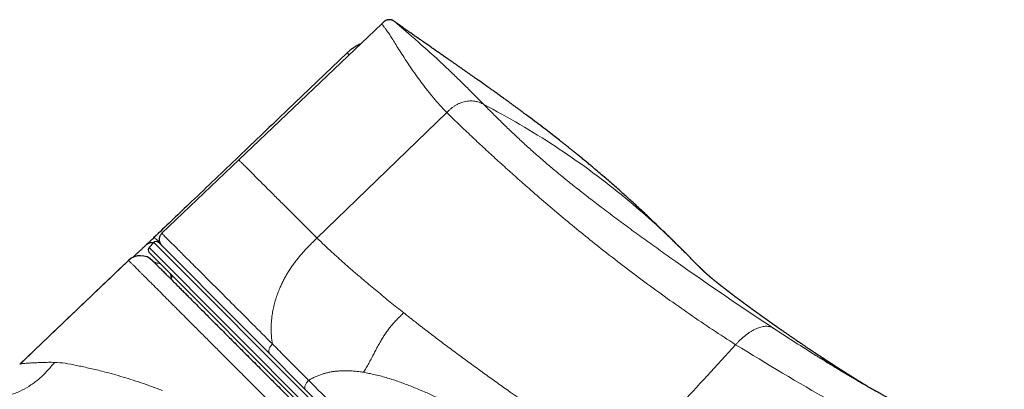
# Model space of a CAD drawing. Header units: millimetres. Extents: x 8 to 1185, y 12 to 953.
# Tile 126 of 468: x 610 to 667, y 412 to 434. Entities that reach past the tile are written whole.
import ezdxf

# ---------------------------------------------------------------- set-up
doc = ezdxf.new("R2010")
doc.units = ezdxf.units.MM

msp = doc.modelspace()

# ---------------------------------------------------------------- linework, layer by layer
at = {"color": 7, "linetype": 'Continuous', "lineweight": 30}
for p, q in [((630.663, 433.392), (622.342, 425.482)), ((630.663, 433.392), (630.663, 433.391)), ((631.373, 433.549), (631.373, 433.549)), ((625.16, 428.377), (628.632, 431.693)), ((628.633, 431.693), (628.632, 431.693)), ((622.342, 425.482), (617.855, 421.217)), ((617.393, 420.676), (617.115, 420.388)), ((617.399, 420.965), (617.327, 420.896)), ((617.678, 420.678), (648.503, 389.853)), ((647.932, 389.292), (617.117, 420.107)), ((615.922, 419.64), (615.942, 419.657)), ((615.922, 419.64), (615.922, 419.64)), ((656.115, 413.999), (656.13, 413.989))]:
    msp.add_line(p, q, dxfattribs=at)
at = {"color": 252, "linetype": 'Continuous', "lineweight": 0}
for p, q in [((634.441, 428.238), (626.889, 420.942)), ((648.5, 389.568), (617.393, 420.676)), ((617.115, 420.388), (648.213, 389.29)), ((609.593, 413.613), (615.922, 419.64)), ((609.593, 413.615), (609.584, 413.608))]:
    msp.add_line(p, q, dxfattribs=at)
at = {"color": 7, "linetype": 'Continuous', "lineweight": 30}
for centre, radius, start, end in [((617.537, 420.537), 0.2, 45, 136), ((617.259, 420.249), 0.2, 136, 225), ((616.612, 418.916), 1, 44.92195, 133.60166), ((618.246, 418.696), 0.2, 315.5, 45)]:
    msp.add_arc(centre, radius, start, end, dxfattribs=at)
at = {"color": 252, "linetype": 'Continuous', "lineweight": 0}
msp.add_arc((619.205, 418.946), 0.859, 184.82689, 203.83798, dxfattribs=at)
at = {"color": 7, "linetype": 'Continuous', "lineweight": 30}
for points, knots in [([(631.37, 433.552), (631.358, 433.56), (631.335, 433.576), (631.296, 433.596), (631.257, 433.611), (631.22, 433.621), (631.186, 433.627), (631.151, 433.631), (631.115, 433.632), (631.074, 433.631), (631.025, 433.626), (630.966, 433.613), (630.909, 433.593), (630.86, 433.568), (630.823, 433.545), (630.789, 433.519), (630.753, 433.487), (630.712, 433.444), (630.681, 433.411), (630.663, 433.392)], [0, 0, 0, 0, 0.11562, 0.217652, 0.306407, 0.364668, 0.416283, 0.461887, 0.502364, 0.539609, 0.584845, 0.641674, 0.708951, 0.753166, 0.794116, 0.831956, 0.871278, 0.927012, 1, 1, 1, 1]), ([(648.126, 420.287), (648.125, 420.288), (648.113, 420.3), (648.091, 420.322), (648.06, 420.353), (648.03, 420.383), (647.987, 420.426), (647.93, 420.482), (647.856, 420.556), (647.776, 420.635), (647.688, 420.723), (647.584, 420.825), (647.471, 420.936), (647.353, 421.051), (647.24, 421.161), (647.032, 421.364), (646.726, 421.658), (646.387, 421.981), (646.107, 422.245), (645.887, 422.45), (645.663, 422.658), (645.44, 422.864), (645.215, 423.069), (644.993, 423.271), (644.745, 423.494), (644.469, 423.74), (644.162, 424.01), (643.85, 424.282), (643.535, 424.554), (643.258, 424.79), (643.019, 424.991), (642.819, 425.158), (642.618, 425.326), (642.416, 425.492), (642.217, 425.656), (642.043, 425.797), (641.892, 425.92), (641.761, 426.026), (641.624, 426.135), (641.487, 426.245), (641.35, 426.353), (641.218, 426.458), (641.019, 426.615), (640.75, 426.826), (640.385, 427.109), (639.984, 427.416), (639.554, 427.742), (639.207, 428.002), (638.955, 428.189), (638.796, 428.307), (638.638, 428.423), (638.477, 428.541), (638.311, 428.663), (638.139, 428.789), (637.965, 428.915), (637.813, 429.025), (637.685, 429.118), (637.578, 429.195), (637.473, 429.27), (637.366, 429.347), (637.268, 429.417), (637.177, 429.482), (637.093, 429.542), (637.008, 429.602), (636.928, 429.659), (636.855, 429.711), (636.781, 429.763), (636.704, 429.818), (636.618, 429.879), (636.525, 429.945), (636.424, 430.016), (636.32, 430.089), (636.224, 430.157), (636.143, 430.214), (636.072, 430.263), (636.005, 430.311), (635.932, 430.362), (635.852, 430.418), (635.769, 430.476), (635.691, 430.53), (635.621, 430.579), (635.557, 430.624), (635.492, 430.669), (635.419, 430.72), (635.338, 430.777), (635.254, 430.835), (635.178, 430.889), (635.114, 430.933), (635.06, 430.97), (635.011, 431.005), (634.956, 431.043), (634.895, 431.085), (634.829, 431.131), (634.763, 431.177), (634.661, 431.248), (634.506, 431.355), (634.308, 431.492), (634.102, 431.635), (633.898, 431.776), (633.698, 431.915), (633.489, 432.061), (633.287, 432.2), (633.121, 432.316), (633.004, 432.398), (632.921, 432.456), (632.831, 432.519), (632.735, 432.586), (632.64, 432.652), (632.537, 432.725), (632.424, 432.804), (632.298, 432.892), (632.166, 432.985), (632.026, 433.085), (631.876, 433.191), (631.725, 433.298), (631.576, 433.405), (631.459, 433.488), (631.392, 433.536), (631.373, 433.55)], [0, 0, 0, 0, 0.000055, 0.002489, 0.004397, 0.006325, 0.008302, 0.012993, 0.017525, 0.022839, 0.028724, 0.034986, 0.04325, 0.050848, 0.058015, 0.065342, 0.091363, 0.117226, 0.130803, 0.145022, 0.159225, 0.173395, 0.187528, 0.201616, 0.215345, 0.234131, 0.253227, 0.272469, 0.291877, 0.311398, 0.323323, 0.335548, 0.347792, 0.359977, 0.372111, 0.383929, 0.391276, 0.399376, 0.407572, 0.415779, 0.423993, 0.432047, 0.439433, 0.459496, 0.479826, 0.504233, 0.530054, 0.555319, 0.564645, 0.57389, 0.583039, 0.592042, 0.601711, 0.611753, 0.621891, 0.631731, 0.637973, 0.644052, 0.650116, 0.656129, 0.662407, 0.66699, 0.671873, 0.676824, 0.681624, 0.685691, 0.689464, 0.694238, 0.699012, 0.704233, 0.710257, 0.716458, 0.722082, 0.726781, 0.73049, 0.734244, 0.738412, 0.743118, 0.74806, 0.752667, 0.756481, 0.760123, 0.763754, 0.767697, 0.772645, 0.777766, 0.782188, 0.785872, 0.788682, 0.791478, 0.794478, 0.798071, 0.80199, 0.805981, 0.80944, 0.819585, 0.832649, 0.843639, 0.855192, 0.867745, 0.878071, 0.891271, 0.902378, 0.906724, 0.911331, 0.916545, 0.922257, 0.927813, 0.932818, 0.939915, 0.947106, 0.954358, 0.962468, 0.971206, 0.979942, 0.988437, 0.996694, 1, 1, 1, 1]), ([(629.44, 432.229), (629.422, 432.221), (629.372, 432.2), (629.293, 432.162), (629.202, 432.115), (629.115, 432.064), (629.03, 432.01), (628.947, 431.954), (628.867, 431.895), (628.79, 431.834), (628.717, 431.771), (628.664, 431.724), (628.637, 431.698), (628.633, 431.693)], [0, 0, 0, 0, 0.064278, 0.172256, 0.278927, 0.384023, 0.48748, 0.589366, 0.689829, 0.789061, 0.886739, 0.981296, 1, 1, 1, 1]), ([(625.158, 428.375), (625.106, 428.325), (624.106, 427.37), (622.193, 425.543), (619.659, 423.123), (618.072, 421.608), (617.399, 420.965)], [0, 0, 0, 0, 0.0201287, 0.3864655, 0.739658, 1, 1, 1, 1]), ([(616.985, 420.573), (617.009, 420.594), (617.057, 420.635), (617.151, 420.671), (617.257, 420.686), (617.34, 420.686), (617.388, 420.675), (617.395, 420.673)], [0, 0, 0, 0, 0.240208, 0.480265, 0.720251, 0.960235, 1, 1, 1, 1]), ([(617.327, 420.896), (617.326, 420.896), (617.301, 420.872), (617.253, 420.827), (617.172, 420.75), (617.084, 420.666), (617.023, 420.609), (616.992, 420.581)], [0, 0, 0, 0, 0.004117, 0.203773, 0.402881, 0.701443, 1, 1, 1, 1]), ([(617.861, 421.22), (617.844, 421.203), (617.81, 421.168), (617.772, 421.11), (617.743, 421.053), (617.723, 420.994), (617.71, 420.936), (617.705, 420.88), (617.705, 420.82), (617.713, 420.766), (617.723, 420.723), (617.73, 420.702), (617.735, 420.689), (617.74, 420.675), (617.747, 420.656), (617.757, 420.635), (617.77, 420.612), (617.784, 420.588), (617.801, 420.563), (617.821, 420.537), (617.841, 420.515), (617.855, 420.502), (617.86, 420.496)], [0, 0, 0, 0, 0.058088, 0.112989, 0.163599, 0.209043, 0.260528, 0.301955, 0.341577, 0.400628, 0.42984, 0.444434, 0.452985, 0.46366, 0.492986, 0.534148, 0.587652, 0.653694, 0.732344, 0.823621, 0.927511, 1, 1, 1, 1]), ([(616.993, 420.581), (616.98, 420.569), (616.947, 420.538), (616.892, 420.487), (616.827, 420.426), (616.76, 420.364), (616.692, 420.301), (616.625, 420.238), (616.558, 420.176), (616.493, 420.116), (616.431, 420.059), (616.373, 420.005), (616.319, 419.956), (616.269, 419.91), (616.223, 419.867), (616.184, 419.832), (616.162, 419.812), (616.153, 419.803)], [0, 0, 0, 0, 0.034483, 0.090932, 0.154647, 0.223069, 0.292848, 0.364945, 0.439688, 0.515793, 0.590694, 0.664428, 0.737049, 0.80861, 0.879156, 0.948723, 1, 1, 1, 1]), ([(658.907, 412.33), (658.901, 412.333), (658.885, 412.343), (658.859, 412.359), (658.829, 412.378), (658.792, 412.4), (658.752, 412.424), (658.717, 412.446), (658.692, 412.461), (658.671, 412.474), (658.651, 412.486), (658.629, 412.5), (658.608, 412.512), (658.591, 412.523), (658.576, 412.533), (658.559, 412.542), (658.541, 412.554), (658.519, 412.567), (658.495, 412.582), (658.472, 412.596), (658.448, 412.611), (658.421, 412.628), (658.389, 412.648), (658.356, 412.668), (658.327, 412.686), (658.301, 412.702), (658.273, 412.719), (658.24, 412.74), (658.205, 412.762), (658.172, 412.783), (658.145, 412.8), (658.121, 412.814), (658.1, 412.828), (658.077, 412.842), (658.052, 412.858), (658.026, 412.874), (658, 412.89), (657.973, 412.907), (657.94, 412.928), (657.907, 412.949), (657.879, 412.967), (657.854, 412.982), (657.826, 413), (657.792, 413.021), (657.758, 413.043), (657.726, 413.063), (657.701, 413.079), (657.678, 413.093), (657.655, 413.108), (657.625, 413.127), (657.59, 413.149), (657.556, 413.171), (657.528, 413.189), (657.505, 413.203), (657.485, 413.216), (657.464, 413.23), (657.438, 413.246), (657.41, 413.264), (657.382, 413.282), (657.356, 413.298), (657.332, 413.314), (657.307, 413.329), (657.282, 413.346), (657.257, 413.362), (657.234, 413.377), (657.215, 413.389), (657.198, 413.4), (657.18, 413.411), (657.151, 413.43), (657.114, 413.454), (657.072, 413.481), (657.036, 413.504), (657.008, 413.522), (656.984, 413.537), (656.962, 413.552), (656.936, 413.568), (656.91, 413.585), (656.886, 413.601), (656.863, 413.616), (656.839, 413.631), (656.812, 413.649), (656.783, 413.668), (656.756, 413.685), (656.734, 413.7), (656.714, 413.713), (656.691, 413.727), (656.661, 413.747), (656.625, 413.77), (656.591, 413.792), (656.562, 413.811), (656.536, 413.829), (656.509, 413.846), (656.482, 413.864), (656.455, 413.881), (656.43, 413.898), (656.405, 413.914), (656.38, 413.931), (656.351, 413.95), (656.317, 413.972), (656.286, 413.993), (656.26, 414.01), (656.242, 414.021), (656.226, 414.032), (656.208, 414.044), (656.186, 414.058), (656.158, 414.077), (656.126, 414.098), (656.094, 414.119), (656.061, 414.141), (656.025, 414.165), (655.986, 414.19), (655.95, 414.215), (655.916, 414.237), (655.879, 414.262), (655.835, 414.291), (655.785, 414.324), (655.739, 414.355), (655.698, 414.382), (655.66, 414.408), (655.622, 414.433), (655.576, 414.463), (655.52, 414.501), (655.46, 414.542), (655.398, 414.583), (655.338, 414.624), (655.272, 414.668), (655.204, 414.714), (655.139, 414.758), (655.08, 414.798), (655.03, 414.832), (654.981, 414.865), (654.932, 414.898), (654.885, 414.93), (654.841, 414.96), (654.797, 414.99), (654.749, 415.023), (654.668, 415.078), (654.557, 415.154), (654.415, 415.251), (654.27, 415.351), (654.128, 415.449), (654.019, 415.525), (653.949, 415.574), (653.91, 415.601), (653.872, 415.627), (653.834, 415.654), (653.799, 415.678), (653.769, 415.699), (653.74, 415.719), (653.708, 415.742), (653.675, 415.765), (653.645, 415.786), (653.62, 415.803), (653.595, 415.821), (653.569, 415.839), (653.541, 415.859), (653.515, 415.877), (653.493, 415.892), (653.476, 415.904), (653.458, 415.917), (653.438, 415.931), (653.414, 415.948), (653.388, 415.966), (653.364, 415.983), (653.343, 415.998), (653.319, 416.015), (653.291, 416.035), (653.258, 416.058), (653.228, 416.079), (653.2, 416.099), (653.176, 416.116), (653.153, 416.132), (653.132, 416.147), (653.109, 416.163), (653.085, 416.18), (653.061, 416.198), (653.039, 416.213), (653.021, 416.226), (653.004, 416.238), (652.986, 416.251), (652.963, 416.267), (652.939, 416.284), (652.914, 416.302), (652.89, 416.319), (652.866, 416.336), (652.842, 416.353), (652.816, 416.372), (652.79, 416.39), (652.768, 416.406), (652.75, 416.419), (652.732, 416.432), (652.712, 416.446), (652.69, 416.462), (652.666, 416.479), (652.64, 416.498), (652.614, 416.517), (652.59, 416.533), (652.571, 416.548), (652.552, 416.561), (652.531, 416.577), (652.507, 416.594), (652.483, 416.611), (652.462, 416.626), (652.442, 416.64), (652.422, 416.655), (652.401, 416.67), (652.381, 416.684), (652.363, 416.698), (652.344, 416.711), (652.324, 416.726), (652.306, 416.739), (652.291, 416.749), (652.274, 416.762), (652.25, 416.78), (652.219, 416.802), (652.189, 416.824), (652.163, 416.842), (652.142, 416.858), (652.123, 416.872), (652.102, 416.887), (652.078, 416.905), (652.054, 416.922), (652.032, 416.938), (652.017, 416.949), (652.003, 416.96), (651.987, 416.971), (651.969, 416.984), (651.949, 416.999), (651.931, 417.012), (651.915, 417.024), (651.902, 417.034), (651.887, 417.044), (651.869, 417.058), (651.846, 417.075), (651.818, 417.095), (651.789, 417.116), (651.763, 417.136), (651.742, 417.151), (651.723, 417.165), (651.703, 417.18), (651.68, 417.197), (651.656, 417.215), (651.633, 417.232), (651.614, 417.246), (651.596, 417.259), (651.577, 417.273), (651.557, 417.288), (651.54, 417.301), (651.525, 417.312), (651.505, 417.327), (651.472, 417.351), (651.429, 417.383), (651.39, 417.413), (651.351, 417.442), (651.308, 417.474), (651.272, 417.501), (651.237, 417.527), (651.201, 417.554), (651.173, 417.576), (651.147, 417.595), (651.117, 417.617), (651.085, 417.642), (651.059, 417.662), (651.038, 417.677), (651.017, 417.694), (650.996, 417.709), (650.975, 417.725), (650.957, 417.739), (650.944, 417.749), (650.931, 417.759), (650.916, 417.77), (650.901, 417.781), (650.884, 417.794), (650.868, 417.807), (650.854, 417.817), (650.84, 417.829), (650.822, 417.842), (650.8, 417.859), (650.776, 417.877), (650.752, 417.896), (650.73, 417.913), (650.712, 417.926), (650.696, 417.939), (650.678, 417.953), (650.659, 417.968), (650.64, 417.982), (650.623, 417.995), (650.609, 418.007), (650.593, 418.019), (650.574, 418.033), (650.551, 418.051), (650.527, 418.07), (650.505, 418.087), (650.486, 418.102), (650.468, 418.116), (650.447, 418.133), (650.423, 418.151), (650.4, 418.169), (650.383, 418.183), (650.366, 418.196), (650.349, 418.21), (650.329, 418.226), (650.308, 418.242), (650.287, 418.259), (650.27, 418.273), (650.254, 418.285), (650.239, 418.297), (650.223, 418.31), (650.206, 418.323), (650.189, 418.337), (650.173, 418.35), (650.158, 418.362), (650.134, 418.381), (650.097, 418.411), (650.052, 418.448), (650.009, 418.483), (649.967, 418.517), (649.928, 418.549), (649.891, 418.58), (649.864, 418.602), (649.842, 418.62), (649.826, 418.634), (649.81, 418.647), (649.796, 418.66), (649.782, 418.671), (649.769, 418.682), (649.757, 418.692), (649.746, 418.702), (649.735, 418.711), (649.725, 418.719), (649.714, 418.729), (649.703, 418.738), (649.686, 418.753), (649.665, 418.771), (649.64, 418.793), (649.617, 418.813), (649.599, 418.829), (649.586, 418.841), (649.576, 418.849), (649.566, 418.858), (649.556, 418.867), (649.546, 418.876), (649.537, 418.884), (649.529, 418.891), (649.522, 418.898), (649.514, 418.905), (649.504, 418.914), (649.491, 418.926), (649.476, 418.94), (649.461, 418.954), (649.447, 418.967), (649.434, 418.979), (649.421, 418.991), (649.408, 419.003), (649.395, 419.015), (649.383, 419.027), (649.371, 419.038), (649.36, 419.049), (649.348, 419.06), (649.337, 419.071), (649.325, 419.083), (649.313, 419.094), (649.302, 419.105), (649.291, 419.115), (649.28, 419.126), (649.268, 419.138), (649.257, 419.149), (649.246, 419.16), (649.235, 419.17), (649.224, 419.181), (649.214, 419.191), (649.207, 419.198), (649.201, 419.204), (649.195, 419.21), (649.189, 419.216), (649.183, 419.222), (649.176, 419.228), (649.171, 419.234), (649.166, 419.239), (649.162, 419.242), (649.155, 419.25), (649.145, 419.26), (649.132, 419.273), (649.112, 419.293), (649.086, 419.319), (649.052, 419.353), (649.005, 419.4), (648.946, 419.46), (648.873, 419.534), (648.795, 419.613), (648.714, 419.695), (648.633, 419.777), (648.553, 419.858), (648.475, 419.936), (648.393, 420.018), (648.308, 420.105), (648.218, 420.195), (648.155, 420.257), (648.124, 420.289)], [0, 0, 0, 0, 0.0012, 0.003642, 0.005744, 0.008513, 0.011812, 0.01411, 0.016078, 0.017267, 0.018736, 0.02042, 0.021894, 0.023087, 0.024071, 0.025151, 0.026483, 0.027986, 0.02967, 0.031397, 0.032824, 0.034591, 0.037004, 0.03942, 0.041256, 0.042894, 0.044579, 0.046836, 0.049537, 0.051628, 0.053383, 0.05491, 0.05627, 0.057599, 0.05933, 0.061199, 0.062643, 0.064282, 0.066491, 0.0689, 0.070562, 0.071977, 0.073751, 0.075879, 0.078353, 0.080262, 0.081889, 0.083131, 0.084481, 0.086257, 0.088779, 0.090906, 0.092652, 0.093976, 0.095179, 0.096363, 0.097927, 0.099849, 0.101614, 0.10311, 0.104651, 0.106039, 0.107582, 0.109203, 0.1106, 0.111742, 0.112641, 0.11367, 0.115016, 0.117842, 0.120375, 0.122573, 0.124408, 0.12546, 0.126805, 0.128477, 0.130131, 0.131568, 0.132858, 0.134314, 0.135972, 0.137818, 0.139485, 0.140801, 0.141817, 0.143087, 0.144871, 0.147378, 0.149426, 0.151053, 0.152636, 0.154265, 0.155913, 0.157544, 0.159025, 0.160496, 0.161966, 0.163673, 0.165731, 0.168034, 0.169362, 0.170336, 0.171199, 0.172289, 0.173606, 0.175136, 0.1774, 0.179314, 0.181032, 0.183269, 0.185759, 0.187971, 0.189904, 0.19173, 0.194667, 0.197734, 0.200795, 0.202782, 0.205116, 0.207589, 0.209614, 0.213265, 0.21759, 0.220242, 0.224265, 0.228214, 0.231944, 0.236327, 0.239724, 0.242334, 0.245207, 0.24841, 0.251058, 0.253411, 0.256274, 0.258989, 0.261883, 0.270761, 0.278723, 0.287471, 0.296747, 0.304582, 0.307294, 0.309568, 0.311689, 0.314208, 0.316606, 0.318089, 0.319816, 0.321854, 0.324054, 0.325907, 0.327434, 0.328867, 0.330501, 0.332331, 0.334001, 0.335308, 0.336256, 0.337286, 0.338551, 0.340122, 0.341802, 0.343313, 0.344653, 0.345833, 0.34778, 0.350023, 0.351987, 0.353583, 0.355318, 0.356567, 0.357914, 0.359377, 0.360958, 0.362633, 0.364066, 0.365148, 0.366093, 0.367305, 0.368793, 0.370499, 0.372085, 0.373734, 0.375155, 0.376692, 0.378523, 0.380411, 0.381855, 0.382915, 0.38407, 0.385402, 0.386912, 0.388508, 0.390271, 0.392171, 0.393807, 0.395064, 0.396193, 0.397674, 0.399459, 0.401116, 0.402546, 0.403749, 0.405311, 0.406783, 0.408212, 0.409333, 0.410699, 0.41222, 0.413493, 0.414468, 0.415351, 0.417214, 0.419631, 0.421935, 0.423684, 0.425177, 0.426559, 0.427896, 0.429655, 0.43188, 0.433274, 0.434359, 0.435296, 0.436457, 0.437857, 0.439388, 0.440878, 0.441984, 0.442911, 0.443953, 0.445349, 0.447062, 0.449234, 0.451755, 0.453793, 0.455264, 0.456705, 0.458229, 0.460054, 0.462176, 0.463995, 0.465428, 0.466773, 0.468419, 0.47006, 0.471469, 0.472663, 0.473757, 0.476515, 0.480828, 0.483848, 0.487107, 0.490981, 0.493972, 0.497467, 0.500407, 0.502911, 0.505266, 0.508144, 0.511078, 0.513511, 0.515851, 0.517625, 0.519572, 0.52161, 0.523327, 0.52475, 0.526202, 0.527434, 0.528958, 0.530791, 0.532538, 0.533945, 0.535081, 0.537024, 0.539268, 0.54205, 0.54478, 0.547123, 0.549076, 0.550619, 0.552552, 0.554981, 0.557209, 0.5591, 0.560755, 0.562288, 0.564531, 0.567513, 0.570635, 0.573256, 0.57554, 0.5778, 0.580546, 0.583633, 0.586617, 0.589009, 0.591263, 0.593577, 0.596271, 0.599468, 0.602495, 0.604995, 0.607322, 0.609651, 0.611916, 0.614684, 0.61755, 0.620237, 0.622609, 0.624784, 0.632557, 0.642253, 0.649933, 0.65804, 0.667746, 0.67555, 0.683429, 0.687384, 0.691642, 0.695954, 0.700072, 0.703775, 0.707407, 0.711074, 0.714442, 0.717768, 0.721016, 0.72453, 0.728367, 0.732246, 0.742586, 0.751881, 0.761022, 0.770216, 0.774235, 0.778285, 0.782749, 0.787325, 0.791899, 0.795492, 0.799085, 0.802677, 0.80622, 0.809509, 0.816527, 0.82378, 0.831037, 0.838217, 0.84416, 0.850703, 0.857293, 0.863876, 0.870455, 0.876792, 0.882583, 0.887146, 0.891685, 0.89619, 0.900627, 0.903713, 0.906984, 0.910389, 0.913752, 0.916711, 0.919432, 0.922138, 0.924841, 0.92761, 0.928783, 0.930033, 0.931365, 0.932764, 0.934175, 0.935592, 0.936842, 0.937723, 0.938483, 0.939315, 0.94041, 0.941769, 0.943394, 0.945926, 0.948916, 0.952366, 0.957981, 0.963299, 0.968346, 0.973153, 0.977757, 0.981469, 0.985097, 0.988728, 0.992406, 0.996156, 1, 1, 1, 1]), ([(615.921, 419.641), (615.442, 419.184), (614.405, 418.196), (612.81, 416.678), (611.178, 415.123), (610.103, 414.099), (609.585, 413.605)], [0, 0, 0, 0, 0.227081, 0.490909, 0.754755, 1, 1, 1, 1]), ([(617.319, 419.623), (617.32, 419.622), (617.321, 419.621), (617.33, 419.612), (617.343, 419.599), (617.363, 419.578), (617.392, 419.55), (617.43, 419.511), (617.477, 419.465), (617.531, 419.41), (617.594, 419.348), (617.669, 419.273), (617.758, 419.184), (617.855, 419.087), (617.953, 418.989), (618.048, 418.893), (618.15, 418.791), (618.272, 418.67), (618.416, 418.526), (618.582, 418.359), (618.756, 418.186), (618.936, 418.006), (619.126, 417.816), (619.326, 417.616), (619.537, 417.405), (619.758, 417.184), (619.991, 416.951), (620.235, 416.706), (620.49, 416.452), (620.756, 416.186), (621.033, 415.908), (621.303, 415.638), (621.561, 415.381), (621.804, 415.137), (622.054, 414.888), (622.309, 414.632), (622.571, 414.371), (622.854, 414.087), (623.162, 413.78), (623.469, 413.472), (623.757, 413.185), (624.022, 412.92), (624.292, 412.65), (624.598, 412.344), (624.943, 411.999), (625.301, 411.64), (625.638, 411.303), (625.953, 410.989), (626.271, 410.671), (626.593, 410.349), (626.919, 410.023), (627.269, 409.673), (627.644, 409.297), (628.014, 408.927), (628.357, 408.585), (628.67, 408.271), (628.986, 407.956), (629.341, 407.6), (629.737, 407.204), (630.164, 406.778), (630.581, 406.36), (630.99, 405.952), (631.4, 405.541), (631.813, 405.129), (632.226, 404.716), (632.642, 404.299), (633.061, 403.88), (633.483, 403.459), (633.904, 403.038), (634.328, 402.614), (634.754, 402.188), (635.153, 401.789), (635.522, 401.42), (635.862, 401.08), (636.2, 400.742), (636.536, 400.406), (636.871, 400.071), (637.225, 399.716), (637.598, 399.344), (637.958, 398.984), (638.286, 398.656), (638.582, 398.36), (638.875, 398.067), (639.2, 397.742), (639.555, 397.386), (639.912, 397.029), (640.238, 396.704), (640.532, 396.41), (640.823, 396.119), (641.109, 395.833), (641.391, 395.55), (641.687, 395.255), (641.994, 394.947), (642.288, 394.654), (642.552, 394.39), (642.788, 394.154), (643.019, 393.923), (643.272, 393.669), (643.546, 393.396), (643.815, 393.126), (644.057, 392.885), (644.272, 392.67), (644.481, 392.46), (644.685, 392.257), (644.882, 392.06), (645.085, 391.857), (645.292, 391.65), (645.485, 391.456), (645.655, 391.286), (645.804, 391.137), (645.947, 390.994), (646.101, 390.841), (646.261, 390.681), (646.422, 390.52), (646.567, 390.375), (646.698, 390.244), (646.819, 390.122), (646.931, 390.011), (647.031, 389.911), (647.122, 389.82), (647.202, 389.74), (647.272, 389.67), (647.33, 389.612), (647.377, 389.564), (647.413, 389.528), (647.435, 389.507), (647.446, 389.495), (647.447, 389.494), (647.448, 389.494)], [0, 0, 0, 0, 0.005602, 0.011412, 0.01723, 0.023049, 0.030408, 0.037769, 0.045129, 0.052524, 0.059919, 0.067314, 0.076151, 0.084994, 0.091817, 0.098641, 0.105477, 0.112312, 0.121611, 0.130917, 0.139614, 0.148312, 0.157008, 0.165763, 0.174519, 0.183273, 0.192206, 0.201138, 0.210099, 0.219059, 0.228236, 0.23742, 0.24474, 0.252061, 0.259381, 0.266737, 0.274094, 0.28145, 0.290239, 0.299035, 0.305829, 0.312623, 0.319429, 0.326236, 0.335501, 0.344773, 0.352156, 0.359539, 0.366921, 0.37434, 0.38176, 0.389179, 0.398043, 0.406913, 0.413767, 0.42062, 0.427487, 0.434353, 0.4437, 0.453056, 0.46174, 0.470425, 0.479109, 0.487851, 0.496594, 0.505336, 0.514255, 0.523174, 0.53212, 0.541067, 0.550228, 0.559397, 0.566748, 0.574099, 0.58145, 0.588836, 0.596224, 0.60361, 0.612437, 0.62127, 0.628095, 0.63492, 0.641758, 0.648596, 0.657905, 0.667221, 0.674573, 0.681925, 0.689277, 0.696663, 0.704051, 0.711437, 0.720264, 0.729098, 0.735917, 0.742736, 0.749567, 0.756399, 0.765694, 0.774997, 0.782303, 0.78961, 0.796917, 0.804257, 0.811598, 0.818939, 0.827711, 0.83649, 0.843264, 0.850038, 0.856824, 0.86361, 0.872841, 0.882079, 0.890625, 0.899172, 0.907718, 0.91632, 0.924923, 0.933525, 0.942299, 0.951072, 0.959872, 0.968673, 0.977681, 0.986697, 0.993347, 1, 1, 1, 1]), ([(682.357, 401.721), (682.232, 401.774), (681.986, 401.88), (681.685, 402.009), (681.452, 402.108), (681.286, 402.179), (681.121, 402.249), (680.961, 402.317), (680.808, 402.381), (680.666, 402.442), (680.535, 402.497), (680.415, 402.548), (680.307, 402.594), (680.211, 402.634), (680.127, 402.67), (680.053, 402.701), (679.984, 402.73), (679.894, 402.768), (679.775, 402.818), (679.625, 402.882), (679.461, 402.951), (679.283, 403.025), (679.094, 403.105), (678.894, 403.189), (678.682, 403.277), (678.458, 403.371), (678.235, 403.465), (678.014, 403.557), (677.795, 403.649), (677.571, 403.742), (677.344, 403.837), (677.121, 403.93), (676.861, 404.038), (676.567, 404.16), (676.241, 404.296), (675.918, 404.43), (675.599, 404.563), (675.284, 404.695), (674.98, 404.821), (674.685, 404.944), (674.382, 405.07), (674.068, 405.201), (673.745, 405.336), (673.506, 405.436), (673.35, 405.501), (673.277, 405.532), (673.212, 405.559), (673.155, 405.583), (673.107, 405.603), (673.067, 405.62), (673.034, 405.634), (673.003, 405.647), (672.961, 405.664), (672.904, 405.688), (672.829, 405.72), (672.742, 405.756), (672.642, 405.798), (672.529, 405.846), (672.381, 405.908), (672.2, 405.984), (671.993, 406.072), (671.703, 406.194), (671.331, 406.352), (670.882, 406.543), (670.474, 406.718), (670.104, 406.877), (669.764, 407.023), (669.413, 407.176), (669.044, 407.336), (668.658, 407.505), (668.258, 407.682), (667.844, 407.866), (667.416, 408.057), (666.983, 408.253), (666.545, 408.452), (666.104, 408.655), (665.651, 408.866), (665.186, 409.085), (664.757, 409.29), (664.367, 409.477), (664.023, 409.644), (663.685, 409.809), (663.356, 409.971), (663.038, 410.13), (662.728, 410.285), (662.419, 410.442), (662.11, 410.6), (661.801, 410.758), (661.505, 410.913), (661.219, 411.063), (660.952, 411.204), (660.703, 411.337), (660.471, 411.461), (660.249, 411.582), (660.036, 411.699), (659.831, 411.811), (659.634, 411.92), (659.415, 412.042), (659.167, 412.182), (658.883, 412.343), (658.587, 412.513), (658.351, 412.65), (658.18, 412.75), (658.078, 412.81), (657.979, 412.868), (657.887, 412.922), (657.808, 412.969), (657.741, 413.009), (657.692, 413.038), (657.658, 413.058), (657.636, 413.071), (657.616, 413.083), (657.591, 413.098), (657.56, 413.116), (657.523, 413.139), (657.481, 413.164), (657.431, 413.193), (657.375, 413.227), (657.256, 413.299), (657.08, 413.405), (656.854, 413.542), (656.663, 413.659), (656.505, 413.756), (656.377, 413.835), (656.244, 413.917), (656.157, 413.971), (656.112, 413.999)], [0, 0, 0, 0, 0.01337, 0.026491, 0.032589, 0.038633, 0.04462, 0.050545, 0.056162, 0.061363, 0.066147, 0.070514, 0.074464, 0.077998, 0.081062, 0.083724, 0.086113, 0.088632, 0.093615, 0.099121, 0.105147, 0.111651, 0.11862, 0.125918, 0.133665, 0.141862, 0.150507, 0.158194, 0.166205, 0.174533, 0.182879, 0.191073, 0.199117, 0.211453, 0.223416, 0.235006, 0.247012, 0.25859, 0.26974, 0.280501, 0.291026, 0.303243, 0.31515, 0.326747, 0.329721, 0.332424, 0.334822, 0.336914, 0.338701, 0.340158, 0.341321, 0.342388, 0.343654, 0.345958, 0.348726, 0.351958, 0.355654, 0.359813, 0.364437, 0.372181, 0.379868, 0.387488, 0.404555, 0.421273, 0.437644, 0.450262, 0.462798, 0.475803, 0.489766, 0.504292, 0.519383, 0.535038, 0.551256, 0.568039, 0.584378, 0.601219, 0.618561, 0.636404, 0.654748, 0.668158, 0.681605, 0.694716, 0.707487, 0.719916, 0.732005, 0.743752, 0.756281, 0.768396, 0.780099, 0.791389, 0.802267, 0.811797, 0.820987, 0.829836, 0.838344, 0.846511, 0.854338, 0.861956, 0.872841, 0.884262, 0.89622, 0.908713, 0.912825, 0.916991, 0.921161, 0.924907, 0.928132, 0.930836, 0.933019, 0.934105, 0.934993, 0.93569, 0.936622, 0.938035, 0.939482, 0.941226, 0.943267, 0.945606, 0.948214, 0.958013, 0.967334, 0.976177, 0.981459, 0.987181, 0.993358, 1, 1, 1, 1])]:
    msp.add_open_spline(points, degree=3, knots=knots, dxfattribs=at)
at = {"color": 252, "linetype": 'Continuous', "lineweight": 0}
for points, knots in [([(630.663, 433.391), (630.665, 433.387), (630.667, 433.377), (630.714, 433.312), (630.793, 433.208), (630.907, 433.063), (631.046, 432.871), (631.205, 432.627), (631.387, 432.337), (631.595, 432.004), (631.83, 431.633), (632.095, 431.226), (632.391, 430.787), (632.699, 430.351), (633.011, 429.924), (633.322, 429.514), (633.661, 429.093), (634.028, 428.666), (634.304, 428.381), (634.441, 428.238)], [0, 0, 0, 0, 0.06005, 0.122714, 0.185379, 0.248045, 0.310703, 0.373359, 0.436023, 0.498691, 0.561355, 0.624017, 0.686676, 0.749333, 0.799471, 0.849614, 0.899746, 0.949866, 1, 1, 1, 1]), ([(636.584, 428.718), (636.389, 428.914), (635.999, 429.306), (635.425, 429.879), (634.863, 430.431), (634.315, 430.952), (633.792, 431.435), (633.299, 431.88), (632.862, 432.266), (632.484, 432.596), (632.167, 432.872), (631.897, 433.105), (631.68, 433.291), (631.521, 433.426), (631.422, 433.51), (631.376, 433.549), (631.373, 433.549), (631.373, 433.549)], [0, 0, 0, 0, 0.075197, 0.150399, 0.225586, 0.300787, 0.375993, 0.451173, 0.526347, 0.592156, 0.657956, 0.723734, 0.789539, 0.855334, 0.921107, 0.986915, 1, 1, 1, 1]), ([(628.771, 431.593), (628.764, 431.6), (628.741, 431.62), (628.71, 431.646), (628.678, 431.671), (628.655, 431.687), (628.639, 431.695), (628.635, 431.694), (628.633, 431.693)], [0, 0, 0, 0, 0.086883, 0.273246, 0.459608, 0.64597, 0.832333, 1, 1, 1, 1]), ([(636.584, 428.718), (636.55, 428.735), (636.483, 428.77), (636.376, 428.818), (636.26, 428.859), (636.134, 428.89), (635.998, 428.908), (635.852, 428.913), (635.699, 428.904), (635.543, 428.88), (635.385, 428.842), (635.229, 428.788), (635.077, 428.721), (634.933, 428.642), (634.798, 428.551), (634.672, 428.452), (634.554, 428.347), (634.479, 428.274), (634.441, 428.238)], [0, 0, 0, 0, 0.0573211, 0.1158105, 0.1761671, 0.2386857, 0.3033055, 0.3696528, 0.4371093, 0.504907, 0.572243, 0.6383989, 0.7028511, 0.7653504, 0.8259466, 0.8849421, 0.9427875, 1, 1, 1, 1]), ([(653.542, 415.643), (653.152, 415.901), (652.37, 416.415), (651.206, 417.198), (650.05, 417.987), (648.902, 418.781), (647.846, 419.521), (646.879, 420.206), (646.002, 420.836), (645.134, 421.467), (644.276, 422.101), (643.477, 422.7), (642.737, 423.267), (642.053, 423.801), (641.38, 424.339), (640.719, 424.881), (640.071, 425.429), (639.448, 425.975), (638.849, 426.518), (638.271, 427.058), (637.702, 427.607), (637.139, 428.162), (636.769, 428.533), (636.584, 428.718)], [0, 0, 0, 0, 0.0627197, 0.1254399, 0.1881602, 0.2508801, 0.3136008, 0.3628813, 0.4121608, 0.4614397, 0.5107194, 0.5600008, 0.6010682, 0.6421344, 0.6831996, 0.7242652, 0.765333, 0.8063998, 0.8451195, 0.8838399, 0.9225593, 0.961279, 1, 1, 1, 1]), ([(648.124, 420.289), (647.558, 420.838), (646.424, 421.939), (644.613, 423.477), (642.726, 424.932), (640.756, 426.292), (638.715, 427.565), (637.294, 428.334), (636.584, 428.718)], [0, 0, 0, 0, 0.166293, 0.332997, 0.499729, 0.666489, 0.833256, 1, 1, 1, 1]), ([(634.441, 428.238), (634.661, 428.024), (635.102, 427.594), (635.787, 426.947), (636.478, 426.299), (637.178, 425.653), (637.886, 425.009), (638.602, 424.368), (639.416, 423.652), (640.331, 422.863), (641.351, 422.004), (642.384, 421.155), (643.497, 420.265), (644.691, 419.337), (645.97, 418.374), (647.266, 417.432), (648.58, 416.511), (649.908, 415.61), (650.808, 415.03), (651.258, 414.74)], [0, 0, 0, 0, 0.0447992, 0.0895987, 0.1343995, 0.1791996, 0.2240005, 0.2688013, 0.3136013, 0.3752003, 0.4367995, 0.4984001, 0.5600012, 0.6333339, 0.706666, 0.7799995, 0.8533339, 0.9266675, 1, 1, 1, 1]), ([(622.35, 425.474), (622.348, 425.476), (622.338, 425.486), (622.397, 425.427), (622.528, 425.295), (622.741, 425.083), (623.026, 424.798), (623.382, 424.442), (623.807, 424.017), (624.299, 423.527), (624.854, 422.972), (625.471, 422.356), (626.144, 421.684), (626.641, 421.189), (626.889, 420.942)], [0, 0, 0, 0, 0.027596, 0.116211, 0.204743, 0.29321, 0.381648, 0.470072, 0.558481, 0.646868, 0.735218, 0.823522, 0.911778, 1, 1, 1, 1]), ([(617.398, 420.964), (617.402, 420.965), (617.41, 420.967), (617.445, 420.945), (617.496, 420.905), (617.565, 420.846), (617.645, 420.773), (617.707, 420.714), (617.736, 420.686)], [0, 0, 0, 0, 0.16949, 0.338859, 0.508171, 0.677481, 0.846831, 1, 1, 1, 1]), ([(617.869, 421.203), (617.871, 421.2), (617.876, 421.195), (618.056, 421.014), (618.383, 420.687), (618.856, 420.215), (619.462, 419.609), (620.197, 418.875), (621.052, 418.021), (622.025, 417.05), (623.101, 415.977), (623.898, 415.181), (624.297, 414.783)], [0, 0, 0, 0, 0.0768481, 0.1796293, 0.282316, 0.3849697, 0.4876008, 0.5901879, 0.6927045, 0.7951461, 0.8975566, 1, 1, 1, 1]), ([(624.297, 414.783), (624.283, 414.87), (624.255, 415.044), (624.23, 415.308), (624.218, 415.574), (624.221, 415.843), (624.237, 416.114), (624.269, 416.406), (624.32, 416.718), (624.393, 417.05), (624.485, 417.379), (624.596, 417.707), (624.712, 418.002), (624.829, 418.265), (624.942, 418.494), (625.066, 418.721), (625.197, 418.944), (625.336, 419.16), (625.48, 419.37), (625.624, 419.564), (625.769, 419.747), (625.913, 419.921), (626.066, 420.096), (626.22, 420.265), (626.376, 420.43), (626.536, 420.594), (626.707, 420.766), (626.827, 420.882), (626.889, 420.942)], [0, 0, 0, 0, 0.0413791, 0.0826715, 0.123961, 0.1653314, 0.2068663, 0.2486482, 0.2994369, 0.3499327, 0.4002846, 0.4506426, 0.5011565, 0.5371598, 0.5732797, 0.6095918, 0.6456045, 0.680797, 0.7156073, 0.7501071, 0.7797145, 0.8101425, 0.8414243, 0.8735905, 0.9023299, 0.9329702, 0.9655236, 1, 1, 1, 1]), ([(626.889, 420.942), (627.032, 420.801), (627.32, 420.521), (627.769, 420.108), (628.226, 419.697), (628.688, 419.288), (629.157, 418.882), (629.722, 418.4), (630.387, 417.845), (631.154, 417.217), (631.676, 416.802), (631.936, 416.594)], [0, 0, 0, 0, 0.093348, 0.186663, 0.279991, 0.373338, 0.466688, 0.560031, 0.706691, 0.853342, 1, 1, 1, 1]), ([(615.922, 419.64), (615.922, 419.64), (615.921, 419.641), (615.929, 419.633), (615.938, 419.623), (615.943, 419.618)], [0, 0, 0, 0, 0.237194, 0.618595, 1, 1, 1, 1]), ([(647.465, 388.097), (647.464, 388.098), (647.463, 388.099), (647.452, 388.11), (647.434, 388.128), (647.406, 388.156), (647.37, 388.192), (647.325, 388.237), (647.272, 388.29), (647.212, 388.35), (647.147, 388.415), (647.075, 388.487), (646.997, 388.566), (646.911, 388.651), (646.818, 388.744), (646.704, 388.858), (646.564, 388.998), (646.404, 389.158), (646.24, 389.322), (646.076, 389.486), (645.902, 389.66), (645.723, 389.839), (645.541, 390.021), (645.356, 390.206), (645.164, 390.398), (644.968, 390.594), (644.767, 390.795), (644.564, 390.998), (644.354, 391.208), (644.137, 391.425), (643.913, 391.649), (643.672, 391.89), (643.411, 392.151), (643.13, 392.432), (642.841, 392.721), (642.553, 393.009), (642.266, 393.296), (641.982, 393.58), (641.692, 393.87), (641.401, 394.162), (641.109, 394.453), (640.818, 394.744), (640.522, 395.04), (640.221, 395.341), (639.915, 395.647), (639.59, 395.972), (639.245, 396.317), (638.879, 396.683), (638.507, 397.055), (638.142, 397.42), (637.783, 397.779), (637.432, 398.13), (637.076, 398.486), (636.724, 398.838), (636.374, 399.188), (636.029, 399.533), (635.68, 399.882), (635.33, 400.232), (634.977, 400.586), (634.62, 400.942), (634.259, 401.303), (633.896, 401.666), (633.53, 402.032), (633.163, 402.399), (632.795, 402.767), (632.435, 403.127), (632.083, 403.479), (631.739, 403.823), (631.395, 404.167), (631.051, 404.511), (630.706, 404.856), (630.313, 405.249), (629.871, 405.691), (629.407, 406.155), (628.971, 406.591), (628.562, 407), (628.155, 407.407), (627.762, 407.8), (627.383, 408.179), (627.018, 408.544), (626.655, 408.907), (626.301, 409.261), (625.956, 409.606), (625.62, 409.942), (625.287, 410.275), (624.957, 410.605), (624.631, 410.931), (624.293, 411.269), (623.946, 411.616), (623.589, 411.973), (623.237, 412.325), (622.901, 412.661), (622.581, 412.981), (622.275, 413.287), (621.975, 413.587), (621.685, 413.877), (621.406, 414.157), (621.136, 414.426), (620.872, 414.69), (620.614, 414.948), (620.361, 415.201), (620.112, 415.45), (619.867, 415.695), (619.628, 415.934), (619.394, 416.168), (619.167, 416.395), (618.946, 416.616), (618.738, 416.824), (618.541, 417.021), (618.355, 417.207), (618.175, 417.387), (618.001, 417.561), (617.833, 417.729), (617.649, 417.913), (617.453, 418.109), (617.259, 418.303), (617.088, 418.474), (616.938, 418.624), (616.797, 418.765), (616.67, 418.892), (616.557, 419.005), (616.455, 419.107), (616.362, 419.2), (616.279, 419.283), (616.206, 419.356), (616.142, 419.42), (616.086, 419.476), (616.038, 419.524), (615.998, 419.564), (615.969, 419.593), (615.948, 419.614), (615.934, 419.628), (615.925, 419.637), (615.923, 419.639), (615.922, 419.64)], [0, 0, 0, 0, 0.006665, 0.013333, 0.020641, 0.027951, 0.03526, 0.042604, 0.049949, 0.057293, 0.064121, 0.070948, 0.077776, 0.084631, 0.091488, 0.098343, 0.108149, 0.117965, 0.126263, 0.134561, 0.142882, 0.151203, 0.1588, 0.166398, 0.174012, 0.181627, 0.188845, 0.196064, 0.203297, 0.21053, 0.217779, 0.225031, 0.233381, 0.241731, 0.250105, 0.258478, 0.266124, 0.27377, 0.281434, 0.289098, 0.296364, 0.30363, 0.310912, 0.318193, 0.325491, 0.332792, 0.341147, 0.349502, 0.35788, 0.366258, 0.37391, 0.381563, 0.389234, 0.396905, 0.404181, 0.411457, 0.418748, 0.42604, 0.433349, 0.440662, 0.448086, 0.455512, 0.462937, 0.470397, 0.477859, 0.485319, 0.492256, 0.499193, 0.506129, 0.513095, 0.520061, 0.527027, 0.536992, 0.546966, 0.555357, 0.563747, 0.57216, 0.580573, 0.588256, 0.595938, 0.603638, 0.611339, 0.618641, 0.625943, 0.633261, 0.640579, 0.647915, 0.655254, 0.663575, 0.671895, 0.680239, 0.688583, 0.696202, 0.703822, 0.711459, 0.719096, 0.726338, 0.73358, 0.740837, 0.748095, 0.755369, 0.762648, 0.770083, 0.77752, 0.784956, 0.792428, 0.799902, 0.807375, 0.814323, 0.821273, 0.828221, 0.835199, 0.842177, 0.849155, 0.859137, 0.869129, 0.877486, 0.885843, 0.894223, 0.902602, 0.910253, 0.917903, 0.925571, 0.933238, 0.940507, 0.947775, 0.955058, 0.962341, 0.96964, 0.976942, 0.982758, 0.988575, 0.994399, 1, 1, 1, 1]), ([(617.772, 419.453), (617.75, 419.456), (617.687, 419.465), (617.6, 419.483), (617.514, 419.507), (617.446, 419.532), (617.385, 419.563), (617.355, 419.589), (617.34, 419.602)], [0, 0, 0, 0, 0.121752, 0.350023, 0.51117, 0.672694, 0.835897, 1, 1, 1, 1]), ([(631.936, 416.594), (631.872, 416.532), (631.743, 416.408), (631.553, 416.218), (631.369, 416.021), (631.194, 415.818), (631.029, 415.608), (630.874, 415.393), (630.73, 415.172), (630.589, 414.938), (630.45, 414.69), (630.311, 414.43), (630.176, 414.169), (630.04, 413.908), (629.899, 413.648), (629.752, 413.39), (629.645, 413.221), (629.591, 413.137)], [0, 0, 0, 0, 0.062484, 0.125055, 0.187562, 0.250006, 0.312525, 0.375043, 0.437534, 0.499976, 0.571376, 0.642891, 0.714323, 0.785641, 0.857149, 0.928651, 1, 1, 1, 1]), ([(644.609, 407.512), (644.296, 407.727), (643.67, 408.156), (642.727, 408.811), (641.778, 409.464), (640.83, 410.117), (639.886, 410.77), (638.949, 411.421), (638.088, 412.024), (637.302, 412.581), (636.589, 413.092), (635.885, 413.601), (635.19, 414.11), (634.606, 414.543), (634.13, 414.9), (633.764, 415.177), (633.401, 415.453), (633.109, 415.678), (632.883, 415.853), (632.729, 415.973), (632.58, 416.088), (632.454, 416.187), (632.346, 416.271), (632.253, 416.344), (632.155, 416.421), (632.049, 416.505), (631.975, 416.564), (631.936, 416.594)], [0, 0, 0, 0, 0.072336, 0.144631, 0.216973, 0.289295, 0.361677, 0.433765, 0.505625, 0.562071, 0.618564, 0.674572, 0.730184, 0.786115, 0.816892, 0.846996, 0.876615, 0.906831, 0.920168, 0.933203, 0.945698, 0.957633, 0.965153, 0.97294, 0.981203, 0.990153, 1, 1, 1, 1]), ([(651.258, 414.74), (651.295, 414.781), (651.372, 414.864), (651.492, 414.989), (651.623, 415.113), (651.766, 415.237), (651.91, 415.347), (652.051, 415.445), (652.185, 415.528), (652.322, 415.604), (652.46, 415.671), (652.596, 415.726), (652.73, 415.769), (652.859, 415.798), (652.981, 415.813), (653.096, 415.814), (653.201, 415.8), (653.297, 415.774), (653.384, 415.737), (653.465, 415.692), (653.517, 415.66), (653.542, 415.643)], [0, 0, 0, 0, 0.056546, 0.114901, 0.176077, 0.240373, 0.307496, 0.361742, 0.416755, 0.47195, 0.526728, 0.580534, 0.63292, 0.683594, 0.732466, 0.779662, 0.825497, 0.869603, 0.913215, 0.956632, 1, 1, 1, 1]), ([(653.542, 415.643), (653.937, 415.387), (654.726, 414.873), (655.577, 414.33), (656.034, 414.049), (656.092, 414.013)], [0, 0, 0, 0, 0.4655372, 0.9315951, 1, 1, 1, 1]), ([(624.297, 414.783), (624.254, 414.736), (624.188, 414.663), (624.129, 414.553), (624.097, 414.468), (624.083, 414.388), (624.087, 414.294), (624.12, 414.246), (624.141, 414.215)], [0, 0, 0, 0, 0.239119, 0.368145, 0.500002, 0.631859, 0.760884, 1, 1, 1, 1]), ([(624.297, 414.783), (624.409, 414.671), (624.632, 414.446), (624.975, 414.102), (625.323, 413.752), (625.678, 413.397), (626.037, 413.036), (626.281, 412.791), (626.403, 412.668)], [0, 0, 0, 0, 0.166593, 0.333109, 0.499625, 0.666223, 0.832985, 1, 1, 1, 1]), ([(651.258, 414.74), (650.151, 413.534), (647.937, 411.123), (645.718, 408.716), (644.609, 407.512)], [0, 0, 0, 0, 0.5, 1, 1, 1, 1]), ([(753.531, 343.944), (752.757, 344.74), (751.209, 346.333), (748.826, 348.741), (746.369, 351.166), (743.805, 353.631), (741.454, 355.834), (739.385, 357.759), (737.642, 359.376), (735.903, 360.987), (734.001, 362.747), (731.968, 364.623), (729.834, 366.577), (727.284, 368.889), (724.364, 371.52), (721.073, 374.421), (717.814, 377.285), (714.58, 380.215), (711.307, 383.107), (707.905, 385.842), (703.698, 388.858), (698.616, 392.017), (692.655, 395.242), (686.587, 398.196), (680.456, 400.93), (674.34, 403.49), (668.291, 405.963), (662.391, 408.526), (656.697, 411.427), (653.071, 413.636), (651.258, 414.74)], [0, 0, 0, 0, 0.025002, 0.049997, 0.075008, 0.099994, 0.124987, 0.140606, 0.156225, 0.171856, 0.187472, 0.208283, 0.229134, 0.249954, 0.285663, 0.321375, 0.357097, 0.392814, 0.428532, 0.464249, 0.499967, 0.555963, 0.611971, 0.667972, 0.72398, 0.779986, 0.834993, 0.889998, 0.944997, 1, 1, 1, 1]), ([(607.352, 411.603), (607.557, 411.607), (607.963, 411.616), (608.565, 411.695), (609.149, 411.849), (609.711, 412.079), (610.243, 412.387), (610.742, 412.763), (611.198, 413.213), (611.475, 413.545), (611.616, 413.713)], [0, 0, 0, 0, 0.127981, 0.252701, 0.376842, 0.500571, 0.624287, 0.748309, 0.87236, 1, 1, 1, 1]), ([(611.616, 413.714), (611.499, 413.715), (611.266, 413.718), (610.943, 413.708), (610.648, 413.697), (610.387, 413.687), (610.158, 413.673), (609.964, 413.659), (609.807, 413.645), (609.692, 413.633), (609.617, 413.622), (609.6, 413.617), (609.592, 413.614)], [0, 0, 0, 0, 0.100092, 0.199932, 0.299741, 0.399734, 0.499806, 0.599848, 0.699909, 0.800064, 0.900224, 1, 1, 1, 1]), ([(611.616, 413.713), (611.821, 413.7), (612.23, 413.674), (612.877, 413.541), (613.587, 413.389), (614.442, 413.188), (615.453, 412.911), (616.632, 412.545), (617.472, 412.239), (617.893, 412.086)], [0, 0, 0, 0, 0.125021, 0.250031, 0.375009, 0.500009, 0.666711, 0.833409, 1, 1, 1, 1]), ([(629.591, 413.137), (629.505, 413.149), (629.334, 413.175), (629.073, 413.203), (628.809, 413.221), (628.542, 413.228), (628.273, 413.222), (628.025, 413.203), (627.799, 413.175), (627.595, 413.138), (627.392, 413.091), (627.19, 413.032), (626.989, 412.959), (626.79, 412.874), (626.595, 412.776), (626.47, 412.701), (626.407, 412.664)], [0, 0, 0, 0, 0.0838594, 0.1675225, 0.2509968, 0.3343321, 0.4175849, 0.5006635, 0.5628254, 0.6248815, 0.6869045, 0.749019, 0.8114017, 0.8741155, 0.9370293, 1, 1, 1, 1]), ([(626.404, 412.667), (626.361, 412.621), (626.296, 412.548), (626.232, 412.445), (626.195, 412.368), (626.175, 412.296), (626.167, 412.214), (626.19, 412.176), (626.205, 412.151)], [0, 0, 0, 0, 0.239287, 0.368173, 0.499829, 0.63151, 0.760468, 1, 1, 1, 1]), ([(626.408, 412.663), (626.903, 412.168), (627.889, 411.181), (629.443, 409.62), (631.037, 408.021), (632.662, 406.391), (634.297, 404.752), (635.923, 403.124), (637.522, 401.523), (639.076, 399.968), (640.569, 398.475), (641.982, 397.064), (643.302, 395.746), (644.513, 394.539), (645.602, 393.454), (646.564, 392.495), (647.381, 391.683), (648.034, 391.033), (648.531, 390.539), (648.856, 390.217), (649.014, 390.061), (649, 390.075), (648.996, 390.08)], [0, 0, 0, 0, 0.051462, 0.102626, 0.153765, 0.205103, 0.256469, 0.307725, 0.359033, 0.410403, 0.461619, 0.512928, 0.564359, 0.615599, 0.666884, 0.718279, 0.769472, 0.820728, 0.872161, 0.923417, 0.974684, 1, 1, 1, 1]), ([(629.591, 413.137), (629.699, 413.117), (629.931, 413.074), (630.284, 412.996), (630.648, 412.907), (631, 412.807), (631.336, 412.7), (631.665, 412.586), (631.992, 412.466), (632.433, 412.298), (632.977, 412.076), (633.618, 411.792), (634.5, 411.384), (635.152, 411.053), (635.6, 410.826)], [0, 0, 0, 0, 0.0484473, 0.1041555, 0.1614804, 0.2163518, 0.2694737, 0.3224319, 0.3761663, 0.4301353, 0.5411091, 0.6499092, 0.7592721, 1, 1, 1, 1])]:
    msp.add_open_spline(points, degree=3, knots=knots, dxfattribs=at)

doc.saveas('drawing.dxf')
